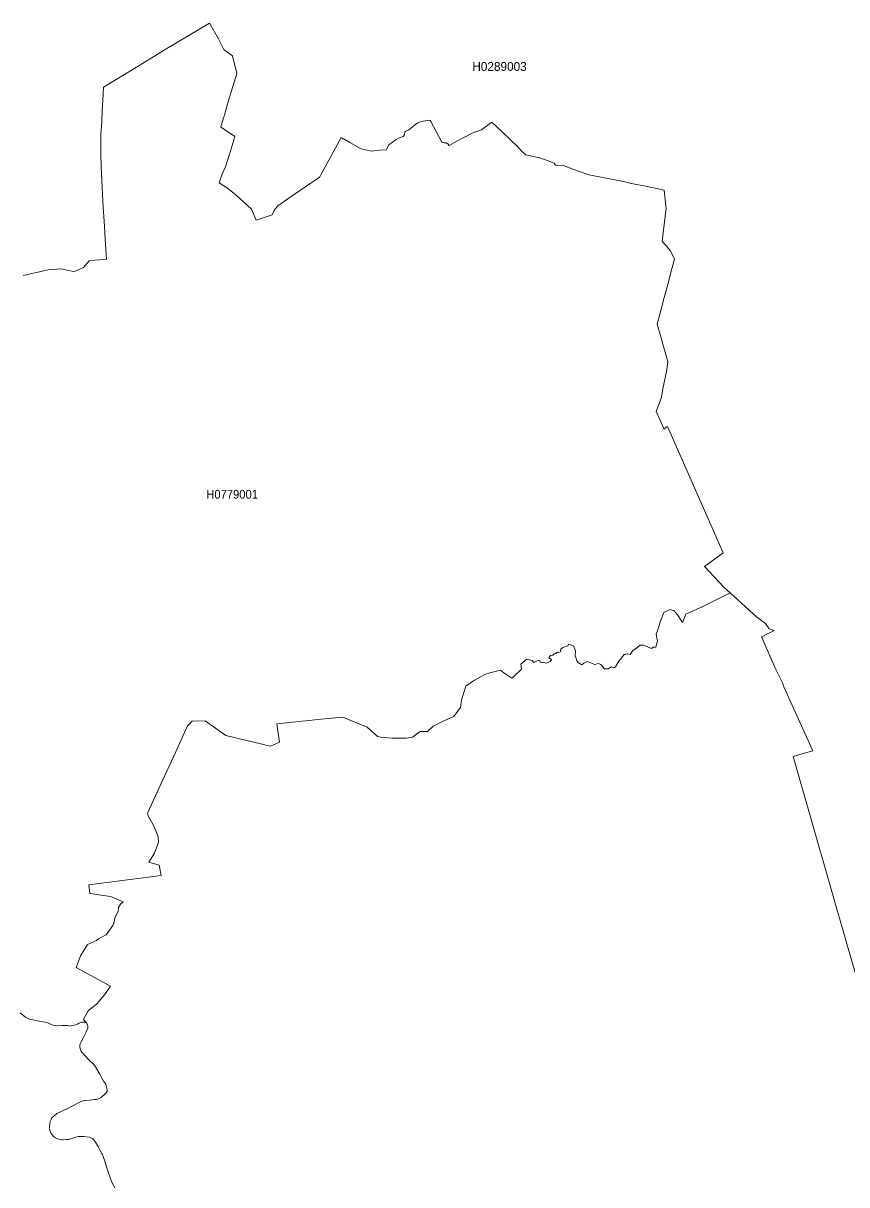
# Model space of a CAD drawing. Extents: x 369010 to 739155, y 6377141 to 6616555.
# Drawn here: x 632961 to 642306, y 6391060 to 6404238 of the extents above; entities that cross this region are included whole.
import ezdxf
from ezdxf.enums import TextEntityAlignment as Align

# ---------------------------------------------------------------- set-up
doc = ezdxf.new("R2010")
doc.units = 0
doc.header["$LTSCALE"] = 40
doc.layers.add('1', color=7, linetype='Continuous', lineweight=13)
doc.layers.add('2', color=7, linetype='Continuous')

msp = doc.modelspace()

# ---------------------------------------------------------------- linework, layer by layer
at = {"layer": '1'}
for points in [[(632959.29, 6401376.57), (633245.12, 6401442.11), (633385.96, 6401450.88), (633532.1, 6401422.41), (633550.8, 6401426.38), (633644.31, 6401465.77), (633710.51, 6401541.57), (633720.61, 6401547.7), (633831.5, 6401554.48), (633896.21, 6401556.3), (633906.3, 6401563.09), (633894.39, 6401729.42), (633879.49, 6401991.41), (633867.58, 6402146.16), (633855.66, 6402374.89), (633845.73, 6402612.22), (633840.77, 6402746.11), (633839.77, 6402794.77), (633839.77, 6402975.33), (633852.35, 6403121.31), (633856.32, 6403250.24), (633862.28, 6403367.25), (633871.22, 6403514.22), (634265.45, 6403750.22), (634413.41, 6403841.58), (634573.12, 6403941.71), (635072.78, 6404238.3), (635175.06, 6404060.54), (635237.45, 6403938.57), (635336.42, 6403866.57)], [(635237.45, 6403938.57), (635175.06, 6404060.54), (635072.78, 6404238.3), (634573.12, 6403941.71), (634413.41, 6403841.58), (634265.45, 6403750.22), (633871.22, 6403514.22), (633862.28, 6403367.25), (633856.32, 6403250.24), (633852.35, 6403121.31), (633839.77, 6402975.33), (633839.77, 6402794.77), (633840.77, 6402746.11), (633845.73, 6402612.22), (633855.66, 6402374.89), (633867.58, 6402146.16), (633879.49, 6401991.41), (633894.39, 6401729.42), (633906.3, 6401563.09), (633896.21, 6401556.3), (633831.5, 6401554.48), (633720.61, 6401547.7), (633710.51, 6401541.57), (633644.31, 6401465.77), (633550.8, 6401426.38), (633532.1, 6401422.41), (633385.96, 6401450.88), (633245.12, 6401442.11), (632959.29, 6401376.57)], [(640189.66, 6399736.42), (640142, 6399834.73), (640201.58, 6399993.45), (640204.56, 6399997.42), (640219.79, 6400090.27), (640265.3, 6400307.24), (640273.91, 6400401.42), (640211.68, 6400623.03), (640201.75, 6400653.64), (640153.09, 6400825.44), (640195.79, 6400978.2), (640234.52, 6401127.15), (640276.22, 6401274.12), (640306.84, 6401398.25), (640352.35, 6401563.09), (640305.85, 6401654.28), (640210.52, 6401766.49), (640250.24, 6402077.81), (640256.2, 6402131.26), (640233.36, 6402343.77), (640149.94, 6402362.64), (639966.4, 6402402.36), (639860.15, 6402420.23), (639770.77, 6402441.75), (639674.45, 6402460.62), (639570.18, 6402479.48), (639478, 6402499.35), (639379.69, 6402517.22), (639208.06, 6402579.78), (639092.87, 6402623.47), (639000.52, 6402629.1), (638983.64, 6402650.95), (638897.24, 6402683.55), (638818.96, 6402710.36), (638662.06, 6402744.13), (638616.38, 6402786.83), (638607.45, 6402797.75), (638564.91, 6402842.44), (638492.42, 6402911.95), (638396.1, 6403007.11), (638278.42, 6403115.35), (638160.25, 6403029.95), (638054.17, 6402991.22), (637889.32, 6402904.83), (637795.48, 6402851.21), (637779.59, 6402869.25), (637761.39, 6402881.99), (637737.23, 6402882.32), (637713.39, 6402888.28), (637707.43, 6402895.73), (637586.12, 6403123.13), (637576.85, 6403133.89), (637567.42, 6403136.7), (637499.23, 6403127.43), (637474.41, 6403121.81), (637439.15, 6403106.58), (637410.52, 6403089.53), (637335.71, 6403030.12), (637304.76, 6403014.06), (637295.16, 6403004.46), (637283.25, 6402969.38), (637272.66, 6402953.65), (637218.37, 6402934.29), (637193.88, 6402918.9), (637107.48, 6402857), (637078.69, 6402800.73), (636999.24, 6402797.75), (636917.98, 6402786.83), (636792.86, 6402814.63), (636666.41, 6402883.98), (636584.99, 6402932.63), (636569.59, 6402942.4), (636339.38, 6402518.21), (636325.48, 6402497.19), (636308.76, 6402480.48), (635999.93, 6402271.94), (635848, 6402164.86), (635823.34, 6402137.06), (635802.48, 6402104.29), (635786.6, 6402064.57), (635774.68, 6402061.59), (635605.53, 6402002.34), (635549.1, 6402130.27), (635376.31, 6402288.16), (635279.16, 6402365.62), (635182.84, 6402427.19), (635215.61, 6402517.39), (635256.32, 6402609.74), (635282.14, 6402691.33), (635315.9, 6402803.54), (635362.41, 6402951.5), (635246.39, 6403030.78), (635202.7, 6403058.58), (635233.15, 6403166.82), (635243.08, 6403193.63), (635275.85, 6403307.83), (635309.61, 6403422.03), (635385.08, 6403669.13), (635336.42, 6403866.57), (635237.45, 6403938.57)], [(635336.42, 6403866.57), (635385.08, 6403669.13), (635309.61, 6403422.03), (635275.85, 6403307.83), (635243.08, 6403193.63), (635233.15, 6403166.82), (635202.7, 6403058.58), (635246.39, 6403030.78), (635362.41, 6402951.5), (635315.9, 6402803.54), (635282.14, 6402691.33), (635256.32, 6402609.74), (635215.61, 6402517.39), (635182.84, 6402427.19), (635279.16, 6402365.62), (635376.31, 6402288.16), (635549.1, 6402130.27), (635605.53, 6402002.34), (635774.68, 6402061.59), (635786.6, 6402064.57), (635802.48, 6402104.29), (635823.34, 6402137.06), (635848, 6402164.86), (635999.93, 6402271.94), (636308.76, 6402480.48), (636325.48, 6402497.19), (636339.38, 6402518.21), (636569.59, 6402942.4), (636584.99, 6402932.63), (636666.41, 6402883.98), (636792.86, 6402814.63), (636917.98, 6402786.83), (636999.24, 6402797.75), (637078.69, 6402800.73), (637107.48, 6402857), (637193.88, 6402918.9), (637218.37, 6402934.29), (637272.66, 6402953.65), (637283.25, 6402969.38), (637295.16, 6403004.46), (637304.76, 6403014.06), (637335.71, 6403030.12), (637410.52, 6403089.53), (637439.15, 6403106.58), (637474.41, 6403121.81), (637499.23, 6403127.43), (637567.42, 6403136.7), (637576.85, 6403133.89), (637586.12, 6403123.13), (637707.43, 6402895.73), (637713.39, 6402888.28), (637737.23, 6402882.32), (637761.39, 6402881.99), (637779.59, 6402869.25), (637795.48, 6402851.21), (637889.32, 6402904.83), (638054.17, 6402991.22), (638160.25, 6403029.95), (638278.42, 6403115.35), (638396.1, 6403007.11), (638492.42, 6402911.95), (638564.91, 6402842.44), (638607.45, 6402797.75), (638616.38, 6402786.83), (638662.06, 6402744.13), (638818.96, 6402710.36), (638897.24, 6402683.55), (638983.64, 6402650.95), (639000.52, 6402629.1), (639092.87, 6402623.47), (639208.06, 6402579.78), (639379.69, 6402517.22), (639478, 6402499.35), (639570.18, 6402479.48), (639674.45, 6402460.62), (639770.77, 6402441.75), (639860.15, 6402420.23), (639966.4, 6402402.36), (640149.94, 6402362.64), (640233.36, 6402343.77), (640256.2, 6402131.26), (640250.24, 6402077.81), (640210.52, 6401766.49), (640305.85, 6401654.28), (640352.35, 6401563.09), (640306.84, 6401398.25), (640276.22, 6401274.12), (640234.52, 6401127.15), (640195.79, 6400978.2), (640153.09, 6400825.44), (640201.75, 6400653.64), (640211.68, 6400623.03), (640273.91, 6400401.42), (640265.3, 6400307.24), (640219.79, 6400090.27), (640204.56, 6399997.42), (640201.58, 6399993.45), (640142, 6399834.73), (640189.66, 6399736.42), (640226.24, 6399647.05)], [(636587.63, 6396363.45), (636861.88, 6396250.74), (636978.89, 6396143.99), (637018.94, 6396136.54), (637144.89, 6396126.12), (637307.91, 6396127.61), (637377.59, 6396139.52), (637463.48, 6396203.24), (637549.54, 6396203.24), (637610.78, 6396261.67), (637735.24, 6396322.57), (637846.46, 6396372.88), (637921.93, 6396473.68), (637935.33, 6396559.74), (637982.67, 6396716.97), (638080.65, 6396785.15), (638199.15, 6396847.38), (638253.93, 6396869.73), (638375.57, 6396899.35), (638413.97, 6396868.24), (638505.99, 6396808.82), (638520.56, 6396818.92), (638616.05, 6396909.78), (638608.44, 6396968.2), (638676.3, 6397022.65), (638734.72, 6397007.43), (638754.74, 6396984.42), (638775.76, 6396997.83), (638812.01, 6397013.05), (638823.59, 6397007.43), (638827.9, 6396989.22), (638880.53, 6396983.43), (638897.74, 6396979.62), (638940.77, 6396997.83), (638954.01, 6397014.05), (638942.59, 6397027.45), (638924.39, 6397039.86), (638943.58, 6397064.69), (638968.41, 6397066.68), (638984.63, 6397081.9), (639002.83, 6397086.7), (639021.04, 6397102.09), (639035.27, 6397094.32), (639062.09, 6397110.7), (639057.45, 6397131.39), (639084.1, 6397154.23), (639141.69, 6397172.93), (639148.31, 6397194.28), (639176.28, 6397187.66), (639203.09, 6397172.93), (639220.47, 6397135.53), (639226.43, 6397112.52), (639222.62, 6397059.89), (639229.41, 6397040.86), (639241.82, 6397003.62), (639261.02, 6396981.44), (639298.42, 6396957.11), (639322.75, 6396976.64), (639359.99, 6396996.01), (639402.2, 6396983.1), (639444.4, 6396961.91), (639488.09, 6396973.33), (639514.08, 6396961.91), (639556.28, 6396911.76), (639599.97, 6396911.76), (639634.07, 6396934.44), (639661.54, 6396924.67), (639681.07, 6396936.09), (639718.31, 6397000.97), (639778.39, 6397075.61), (639818.93, 6397082.07), (639848.06, 6397077.1), (639879.84, 6397120.3), (639908.97, 6397141.48), (639960.94, 6397180.38), (639998.18, 6397180.38), (640089.04, 6397144.63), (640106.91, 6397157.7), (640139.35, 6397160.85), (640147.46, 6397186.83), (640158.71, 6397233.84), (640148.95, 6397259.82), (640142.5, 6397308.48), (640171.79, 6397389.57), (640188.01, 6397448), (640230.05, 6397551.93), (640299.89, 6397585.86), (640345.24, 6397572.62), (640383.63, 6397525.45), (640439.74, 6397439.72), (640478.14, 6397534.23), (640673.1, 6397619.96), (640980.77, 6397776.69), (640914.41, 6397837.26), (640692.13, 6398074.43), (640902.66, 6398228.18), (640270.76, 6399661.61), (640230.21, 6399632.15), (640226.24, 6399647.05), (640189.66, 6399736.42)], [(640226.24, 6399647.05), (640230.21, 6399632.15), (640270.76, 6399661.61), (640902.66, 6398228.18), (640692.13, 6398074.43), (640914.41, 6397837.26), (640980.77, 6397776.69), (641284.64, 6397498.64), (641382.78, 6397429.13), (641425.48, 6397366.57), (641482.58, 6397347.21), (641338.76, 6397276.7), (641502.44, 6396906.47), (641577.25, 6396754.54), (641592.14, 6396709.02), (641919.68, 6395981.63), (641812.27, 6395953.66), (641697.24, 6395919.9), (642322.84, 6393739.05)], [(640980.77, 6397776.69), (640673.1, 6397619.96), (640478.14, 6397534.23), (640439.74, 6397439.72), (640383.63, 6397525.45), (640345.24, 6397572.62), (640299.89, 6397585.86), (640230.05, 6397551.93), (640188.01, 6397448), (640171.79, 6397389.57), (640142.5, 6397308.48), (640148.95, 6397259.82), (640158.71, 6397233.84), (640147.46, 6397186.83), (640139.35, 6397160.85), (640106.91, 6397157.7), (640089.04, 6397144.63), (639998.18, 6397180.38), (639960.94, 6397180.38), (639908.97, 6397141.48), (639879.84, 6397120.3), (639848.06, 6397077.1), (639818.93, 6397082.07), (639778.39, 6397075.61), (639718.31, 6397000.97), (639681.07, 6396936.09), (639661.54, 6396924.67), (639634.07, 6396934.44), (639599.97, 6396911.76), (639556.28, 6396911.76), (639514.08, 6396961.91), (639488.09, 6396973.33), (639444.4, 6396961.91), (639402.2, 6396983.1), (639359.99, 6396996.01), (639322.75, 6396976.64), (639298.42, 6396957.11), (639261.02, 6396981.44), (639241.82, 6397003.62), (639229.41, 6397040.86), (639222.62, 6397059.89), (639226.43, 6397112.52), (639220.47, 6397135.53), (639203.09, 6397172.93), (639176.28, 6397187.66), (639148.31, 6397194.28), (639141.69, 6397172.93), (639084.1, 6397154.23), (639057.45, 6397131.39), (639062.09, 6397110.7), (639035.27, 6397094.32), (639021.04, 6397102.09), (639002.83, 6397086.7), (638984.63, 6397081.9), (638968.41, 6397066.68), (638943.58, 6397064.69), (638924.39, 6397039.86), (638942.59, 6397027.45), (638954.01, 6397014.05), (638940.77, 6396997.83), (638897.74, 6396979.62), (638880.53, 6396983.43), (638827.9, 6396989.22), (638823.59, 6397007.43), (638812.01, 6397013.05), (638775.76, 6396997.83), (638754.74, 6396984.42), (638734.72, 6397007.43), (638676.3, 6397022.65), (638608.44, 6396968.2), (638616.05, 6396909.78), (638520.56, 6396818.92), (638505.99, 6396808.82), (638413.97, 6396868.24), (638375.57, 6396899.35), (638253.93, 6396869.73), (638199.15, 6396847.38), (638080.65, 6396785.15), (637982.67, 6396716.97), (637935.33, 6396559.74), (637921.93, 6396473.68), (637846.46, 6396372.88), (637735.24, 6396322.57), (637610.78, 6396261.67), (637549.54, 6396203.24), (637463.48, 6396203.24), (637377.59, 6396139.52), (637307.91, 6396127.61), (637144.89, 6396126.12), (637018.94, 6396136.54), (636978.89, 6396143.99), (636861.88, 6396250.74), (636587.63, 6396363.45), (636380.92, 6396347.07), (635839.89, 6396290.79), (635868.02, 6396080.11), (635765.25, 6396034.26), (635259.8, 6396157.23), (635025.61, 6396324.89), (634878.97, 6396318.93)], [(648327.83, 6390845.22), (647976.46, 6391096.45), (647310.64, 6391550.26), (647194.79, 6391629.87), (645867.78, 6392586.81), (644928.54, 6392386.22), (643621.06, 6392109.5), (642586, 6392840.53), (642322.84, 6393739.05), (641697.24, 6395919.9), (641812.27, 6395953.66), (641919.68, 6395981.63), (641592.14, 6396709.02), (641577.25, 6396754.54), (641502.44, 6396906.47), (641338.76, 6397276.7), (641482.58, 6397347.21), (641425.48, 6397366.57), (641382.78, 6397429.13), (641284.64, 6397498.64), (640980.77, 6397776.69)], [(632926.36, 6393011.5), (632986.43, 6392963.17), (633002.82, 6392952.25), (633033.27, 6392937.85), (633055.12, 6392935.86), (633122.15, 6392919.48), (633182.39, 6392909.71), (633210.19, 6392905.74), (633249.25, 6392894.98), (633270.6, 6392881.91), (633299.57, 6392870.82), (633321.25, 6392865.52), (633354.35, 6392862.71), (633401.35, 6392866.35), (633462.75, 6392867.18), (633478.81, 6392861.88), (633490.56, 6392861.05), (633502.14, 6392862.21), (633559.08, 6392876.12), (633576.95, 6392882.4), (633597.31, 6392892.17), (633609.06, 6392899.29), (633623.46, 6392903.92), (633633.22, 6392906.4), (633647.29, 6392906.24), (633662.35, 6392904.75), (633673.28, 6392898.79), (633681.88, 6392891.51), (633664.83, 6392913.19), (633643.48, 6392940.17), (633699.42, 6393032.02), (633795.25, 6393113.12), (633883.13, 6393215.07), (633949.67, 6393313.71), (633559.9, 6393526.22), (633608.73, 6393658.62), (633691.15, 6393787.71), (633790.62, 6393831.74), (633814.62, 6393850.44), (633901.17, 6393895.79), (633975.82, 6393999.72), (633991.7, 6394039.77), (634001.97, 6394088.6), (634032.58, 6394151.16), (634045.99, 6394213.88), (634064.53, 6394241.85), (634095.14, 6394268.5), (633952.65, 6394329.74), (633717.46, 6394362.84), (633704.39, 6394461.48), (634525.79, 6394570.21), (634502.28, 6394686.23), (634387.42, 6394718.34), (634432.61, 6394791.99), (634448.66, 6394822.94), (634495.66, 6394945.25), (634491.86, 6395007.14), (634447.34, 6395122.83), (634381.47, 6395237.03), (634372.03, 6395276.92), (634543.83, 6395654.27), (634686.33, 6395955.65), (634825.51, 6396265.47), (634878.97, 6396318.93), (635025.61, 6396324.89), (635259.8, 6396157.23), (635765.25, 6396034.26), (635868.02, 6396080.11), (635839.89, 6396290.79), (636380.92, 6396347.07), (636587.63, 6396363.45)], [(634878.97, 6396318.93), (634825.51, 6396265.47), (634686.33, 6395955.65), (634543.83, 6395654.27), (634372.03, 6395276.92), (634381.47, 6395237.03), (634447.34, 6395122.83), (634491.86, 6395007.14), (634495.66, 6394945.25), (634448.66, 6394822.94), (634432.61, 6394791.99), (634387.42, 6394718.34), (634502.28, 6394686.23), (634525.79, 6394570.21), (633704.39, 6394461.48), (633717.46, 6394362.84), (633952.65, 6394329.74), (634095.14, 6394268.5), (634064.53, 6394241.85), (634045.99, 6394213.88), (634032.58, 6394151.16), (634001.97, 6394088.6), (633991.7, 6394039.77), (633975.82, 6393999.72), (633901.17, 6393895.79), (633814.62, 6393850.44), (633790.62, 6393831.74), (633691.15, 6393787.71), (633608.73, 6393658.62), (633559.9, 6393526.22), (633949.67, 6393313.71), (633883.13, 6393215.07), (633795.25, 6393113.12), (633699.42, 6393032.02), (633643.48, 6392940.17), (633664.83, 6392913.19), (633681.88, 6392891.51), (633682.21, 6392891.18), (633688.17, 6392872.31), (633692.47, 6392862.05), (633694.79, 6392845.66), (633692.14, 6392833.08), (633680.23, 6392805.28), (633666.16, 6392776.81), (633644.31, 6392730.8), (633618.49, 6392680.16), (633607.57, 6392660.63), (633604.59, 6392642.42), (633604.92, 6392621.24), (633611.21, 6392593.93), (633615.68, 6392579.7), (633628.59, 6392560.5), (633658.05, 6392524.92), (633707.53, 6392473.28), (633728.55, 6392455.24), (633751.06, 6392437.36), (633762.98, 6392423.63), (633782.67, 6392396.32), (633828.19, 6392315.22), (633853.01, 6392270.37), (633870.72, 6392234.95), (633882.47, 6392219.23), (633892.4, 6392207.48), (633896.37, 6392200.69), (633901.01, 6392181.83), (633903.82, 6392167.59), (633910.94, 6392151.21), (633913.26, 6392136.97), (633911.93, 6392121.91), (633906.3, 6392109.83), (633897.7, 6392098.25), (633880.16, 6392081.53), (633865.59, 6392067.46), (633843.58, 6392051.41), (633815.44, 6392035.85), (633792.44, 6392028.24), (633765.13, 6392026.58), (633713.16, 6392020.46), (633657.72, 6392016.32), (633641, 6392011.03), (633609.89, 6392000.27), (633580.1, 6391985.21), (633539.05, 6391961.37), (633472.02, 6391927.61), (633413.93, 6391900.8), (633370.07, 6391879.78), (633357.82, 6391876.14), (633341.61, 6391868.36), (633333.33, 6391861.24), (633312.15, 6391840.39), (633305.19, 6391834.93), (633294.27, 6391827.48), (633286.66, 6391819.7), (633280.2, 6391810.1), (633273.09, 6391793.72), (633267.29, 6391778.49), (633262.83, 6391757.97), (633261.17, 6391740.92), (633260.51, 6391720.4), (633264.15, 6391676.54)], [(633264.15, 6391676.54), (633270.27, 6391657.01), (633279.04, 6391641.29), (633287.82, 6391627.55), (633305.69, 6391608.02), (633326.38, 6391592.47), (633348.23, 6391580.22), (633372.06, 6391572.77), (633394.9, 6391570.29), (633412.77, 6391570.12), (633449.35, 6391571.78), (633475.99, 6391575.09), (633486.09, 6391578.23), (633533.92, 6391594.12), (633559.24, 6391601.4), (633585.72, 6391606.37), (633601.45, 6391606.87), (633623.62, 6391607.86), (633646.96, 6391606.7), (633684.2, 6391602.4), (633709.19, 6391599.25), (633726.57, 6391593.96), (633745.27, 6391583.2), (633758.34, 6391572.61), (633774.23, 6391556.06), (633782.01, 6391544.47), (633814.62, 6391487.37), (633850.7, 6391419.68), (633855.66, 6391410.91), (633865.09, 6391392.54), (633872.87, 6391368.87), (633887.27, 6391328.65), (633906.14, 6391262.95), (633937.09, 6391172.58), (633955.79, 6391120.95), (633964.07, 6391101.58), (633973.5, 6391072.95), (633998.49, 6391023.96)]]:
    msp.add_lwpolyline(points, dxfattribs=at)

# ---------------------------------------------------------------- texts
at = {"layer": '2'}
msp.add_text('H0289003', height=100, dxfattribs=at).set_placement((638365.2, 6403697.92), align=Align.CENTER)
at = {"layer": '2', "width": 0.95}
msp.add_text('H0779001', height=100, dxfattribs=at).set_placement((635331.15, 6398843.98), align=Align.CENTER)

doc.saveas('drawing.dxf')
